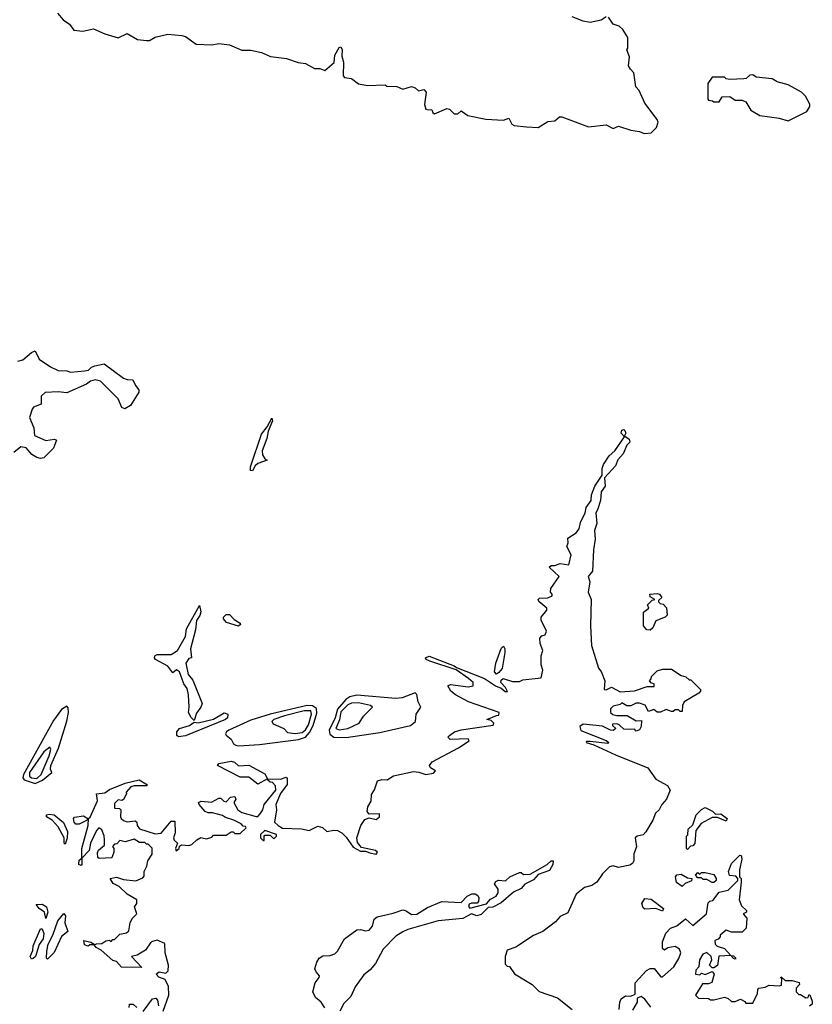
# Model space of a CAD drawing. Extents: x 2210602 to 2357277, y 510288 to 673808.
# Tile 298 of 464: x 2300518 to 2305002, y 600724 to 606295. Entities that reach past the tile are written whole.
import ezdxf

# ---------------------------------------------------------------- set-up
doc = ezdxf.new("R2010")
doc.units = 0

msp = doc.modelspace()

# ---------------------------------------------------------------- linework, layer by layer
at = {"layer": '0CON05XD'}
for points in [[(2300731.7, 606331.7), (2300763.3, 606295), (2300799.7, 606269.7), (2300825, 606236.7), (2300875, 606231.2), (2300935, 606243.8), (2301000, 606215), (2301075, 606192.5), (2301125, 606216.7), (2301183.6, 606183.6), (2301235, 606177.5), (2301251.7, 606178.3), (2301285, 606196.7), (2301355, 606213.3), (2301435, 606206.7), (2301455, 606200), (2301517, 606157), (2301605, 606153.3), (2301645, 606160), (2301705, 606153.3), (2301775, 606122.5), (2301825, 606122.5), (2301885, 606110), (2301937, 606087), (2302026.4, 606076.4), (2302093.6, 606053.6), (2302135, 606047.5), (2302185, 606020), (2302215, 606018.8), (2302245, 606007.5), (2302297.3, 606052.7), (2302300.8, 606095), (2302325, 606137.5), (2302335, 606142.5), (2302341.2, 606125), (2302339.3, 606089.3), (2302348.8, 606055), (2302347, 605977), (2302355, 605967.5), (2302395, 605962.5), (2302435, 605932.5), (2302485, 605922.5), (2302585, 605927.5), (2302595, 605920), (2302651.7, 605918.3), (2302685, 605902.5), (2302735, 605917.5), (2302755, 605910), (2302773, 605893), (2302805, 605900), (2302817.5, 605885), (2302808.8, 605815), (2302815, 605790), (2302822.5, 605787.5), (2302850, 605785), (2302855, 605770), (2302865, 605763.3), (2302935, 605792), (2302948.6, 605788.6), (2302975, 605762.5), (2302997, 605763), (2303015, 605780), (2303053.6, 605753.6), (2303155, 605732.5), (2303255, 605727.5), (2303285, 605737.5), (2303302.5, 605705), (2303315, 605697.5), (2303385, 605688.8), (2303450, 605685), (2303505, 605720), (2303545, 605722.5), (2303572.5, 605745), (2303584.1, 605745.9), (2303735, 605690), (2303835, 605700), (2303875, 605680), (2303905, 605692.5), (2303975, 605670), (2304025, 605662.5), (2304050.7, 605650.7), (2304090, 605655), (2304120, 605685), (2304130, 605715), (2304125, 605730), (2304055, 605822.5), (2304022.5, 605895), (2304002.5, 605915), (2303992.5, 605995), (2303972.5, 606015), (2303962.5, 606035), (2303967.5, 606085), (2303952.5, 606125), (2303957.5, 606135), (2303957.5, 606195), (2303929.3, 606239.3), (2303909.3, 606259.3), (2303875, 606270), (2303849.3, 606309.3)], [(2303835, 606312.5), (2303807, 606293), (2303745, 606280), (2303705, 606287.5), (2303642.3, 606312.3)], [(2304865, 605722.5), (2304970, 605775), (2304987.5, 605805), (2304987, 605817), (2304963, 605863), (2304940, 605885), (2304865, 605927.5), (2304803, 605943), (2304775, 605960), (2304685, 605970), (2304665, 605982.5), (2304648.3, 605981.7), (2304627, 605963), (2304615, 605960), (2304535, 605957.5), (2304515, 605960), (2304505, 605970), (2304435, 605970), (2304410, 605935), (2304410, 605845), (2304415, 605840), (2304437, 605837), (2304445, 605830), (2304475, 605830), (2304491.7, 605858.3), (2304535, 605860), (2304565, 605840), (2304605, 605840), (2304625, 605830), (2304653.6, 605783.6), (2304705, 605752.5), (2304815, 605737.5), (2304865, 605722.5)], [(2300507.5, 604362.5), (2300535, 604370), (2300585, 604412.5), (2300605, 604422.5), (2300627.5, 604375), (2300691.7, 604331.7), (2300735, 604311.2), (2300785, 604308.8), (2300805, 604300), (2300885, 604307.5), (2300907, 604313), (2300925, 604330), (2300943, 604337), (2300995, 604347.5), (2301105, 604267.5), (2301125, 604260), (2301158.3, 604258.3), (2301172.5, 604225), (2301191.7, 604201.7), (2301191.7, 604188.3), (2301145, 604112), (2301113.6, 604093.6), (2301095, 604100), (2301075, 604150), (2300975, 604250), (2300945, 604257.5), (2300919.3, 604250.7), (2300895, 604233.8), (2300785, 604183.3), (2300735, 604190), (2300662.5, 604185), (2300640, 604165), (2300639.3, 604120.7), (2300596.7, 604103.3), (2300589.3, 604090.7), (2300573.3, 604045), (2300597.5, 603985), (2300601.7, 603941.7), (2300665, 603913.8), (2300715, 603922.5), (2300726.7, 603916.7), (2300708.8, 603871.2), (2300655, 603816.2), (2300635, 603812.9), (2300615, 603817.5), (2300586.2, 603835), (2300555, 603872.5), (2300525, 603877.5), (2300485, 603846.7)], [(2301835, 603742.5), (2301823.8, 603743.8), (2301823.3, 603765), (2301885, 603950), (2301918.3, 603991.7), (2301945, 604040), (2301947.5, 604025), (2301923, 603967), (2301916.2, 603925), (2301890, 603855), (2301892.3, 603832.3), (2301905, 603810), (2301917.5, 603802.5), (2301865.9, 603784.1), (2301850, 603770), (2301835, 603742.5)], [(2303480.7, 602870.7), (2303467.5, 602895), (2303467.5, 602915), (2303500, 602955), (2303500, 602965), (2303455, 603002.5), (2303450, 603015), (2303458.3, 603021.7), (2303506.4, 603023.6), (2303530, 603035), (2303530, 603045), (2303520, 603055), (2303523, 603077), (2303570, 603145), (2303513, 603197), (2303525, 603206.7), (2303545, 603206.7), (2303575, 603217.5), (2303625, 603210), (2303637.5, 603267.5), (2303612.5, 603315), (2303620, 603335), (2303618.3, 603361.7), (2303665, 603392.5), (2303683.3, 603415), (2303690, 603450), (2303716.2, 603505), (2303723.3, 603535), (2303750, 603575), (2303753.3, 603606.7), (2303771.2, 603655), (2303812.2, 603717.8), (2303812.5, 603755), (2303820.9, 603779.1), (2303852.8, 603827.2), (2303884.2, 603855), (2303940, 603935), (2303921.2, 603955), (2303925, 603972.5), (2303935, 603976.7), (2303940.7, 603970.7), (2303946.2, 603955), (2303940, 603940), (2303965, 603921.2), (2303968.6, 603905), (2303953, 603887), (2303931.3, 603838.7), (2303900.8, 603805), (2303888.9, 603771.1), (2303826.9, 603703.1), (2303829.4, 603655), (2303806.8, 603623.2), (2303802.9, 603575), (2303787.3, 603522.7), (2303778, 603505), (2303782, 603445), (2303768.8, 603405), (2303773.3, 603355), (2303763.3, 603295), (2303757.5, 603175), (2303733.3, 603145), (2303743.3, 603115), (2303733.3, 603055), (2303750, 603015), (2303746.7, 602865), (2303753.3, 602755), (2303792.5, 602625), (2303807, 602607), (2303827.5, 602555), (2303823.8, 602505), (2303835, 602503.3), (2303865, 602518.8), (2303915, 602491.2), (2303995, 602497.5), (2304067, 602523), (2304107, 602523), (2304106.4, 602536.4), (2304091.7, 602541.7), (2304080, 602555), (2304090, 602565), (2304091.7, 602578.3), (2304125, 602610), (2304155, 602620), (2304205, 602620), (2304260, 602585), (2304287, 602577), (2304305, 602560), (2304315, 602560), (2304370, 602505), (2304370, 602495), (2304360, 602485), (2304277.5, 602435), (2304267.5, 602415), (2304265, 602380), (2304255, 602380), (2304245, 602390), (2304225, 602390), (2304215, 602380), (2304205, 602380), (2304175, 602392.5), (2304143, 602377), (2304125, 602376.7), (2304105, 602392.5), (2304075, 602380), (2304056.4, 602416.4), (2304025, 602427.5), (2304005, 602427.5), (2303975, 602412.5), (2303952.5, 602412.5), (2303925, 602430), (2303915, 602420), (2303875, 602410), (2303860, 602395), (2303860, 602375), (2303873, 602363), (2303895, 602357.5), (2303955, 602357.5), (2304005, 602327.5), (2304035, 602330), (2304033.3, 602295), (2304025, 602277.5), (2304005, 602270), (2303995, 602280), (2303971.7, 602278.3), (2303935, 602280), (2303910, 602305), (2303895, 602310), (2303871.7, 602308.3), (2303871.7, 602301.7), (2303890, 602285), (2303875, 602273.3), (2303860, 602275), (2303815, 602297.5), (2303705, 602308.8), (2303686.7, 602295), (2303692.7, 602272.7), (2303835, 602216.7), (2303850, 602205), (2303845, 602200), (2303745, 602210), (2303725, 602210), (2303722.5, 602205), (2303765, 602192.5), (2303887.5, 602135), (2304071.2, 602061.2), (2304117, 601997), (2304182, 601962), (2304197.5, 601935), (2304176.2, 601885), (2304150, 601855), (2304136, 601824), (2304113.8, 601805), (2304100, 601765), (2304060.5, 601699.5), (2304045, 601683.3), (2304010, 601675), (2304000, 601665), (2304007.5, 601615), (2303992.5, 601575), (2303992.5, 601535), (2303985, 601520), (2303969.3, 601510.7), (2303905, 601497.5), (2303875, 601507.5), (2303855, 601502.5), (2303815, 601462.5), (2303782.5, 601415), (2303753.9, 601396.1), (2303712.5, 601385), (2303665, 601346.7), (2303643.8, 601296.2), (2303618.3, 601241.7), (2303575, 601220), (2303549.5, 601190.5), (2303477.5, 601135), (2303425, 601112.5), (2303325, 601047.5), (2303275, 601030), (2303264, 600995), (2303265, 600950), (2303275, 600940), (2303288.3, 600938.3), (2303317, 600897), (2303417.5, 600835), (2303456.4, 600796.4), (2303560.7, 600760.7), (2303643.9, 600693.9)], [(2304085, 602840), (2304065, 602842.5), (2304046.7, 602865), (2304046.7, 602943.3), (2304077.5, 602965), (2304070, 602985), (2304095, 603010), (2304110, 603015), (2304085, 603030), (2304082.5, 603045), (2304125, 603048.8), (2304137.5, 603045), (2304150, 603025), (2304131.7, 603008.3), (2304131.7, 603001.7), (2304141.7, 602991.7), (2304158.3, 602988.3), (2304177, 602967), (2304180, 602925), (2304170, 602915), (2304117, 602893), (2304100, 602855), (2304085, 602840)], [(2301505, 602330), (2301487, 602347), (2301472.5, 602375), (2301477.5, 602405), (2301473.3, 602475), (2301465, 602510), (2301446.4, 602536.4), (2301422.5, 602605), (2301405, 602616.7), (2301385, 602600), (2301356.8, 602636.8), (2301286.7, 602675), (2301280, 602685), (2301282.5, 602695), (2301295, 602702.5), (2301375, 602704), (2301411.2, 602725), (2301456.7, 602805), (2301462.3, 602847.7), (2301535, 602980), (2301542.5, 602945), (2301536.7, 602923.3), (2301517.5, 602895), (2301513, 602843), (2301483.8, 602735), (2301490, 602685), (2301475, 602680), (2301457.5, 602655), (2301470.5, 602590.5), (2301497.7, 602557.7), (2301550, 602425), (2301543.3, 602405), (2301518.3, 602371.7), (2301505, 602330)], [(2301755, 602863.3), (2301687.5, 602885), (2301670, 602905), (2301670, 602915), (2301685, 602930), (2301705, 602930), (2301730.7, 602900.7), (2301765, 602880), (2301767, 602873), (2301755, 602863.3)], [(2301330, 600685), (2301362.5, 600775), (2301360, 600825), (2301340, 600865), (2301305, 600877.5), (2301290, 600895), (2301307, 600907), (2301345, 600900), (2301357, 600913), (2301360, 600945), (2301340, 601015), (2301338.3, 601068.3), (2301295.9, 601085.9), (2301270, 601080), (2301258, 601072), (2301229.3, 601030.7), (2301181.7, 601001.7), (2301150, 600995), (2301208.3, 600931.7), (2301093, 600933), (2301066.4, 600966.4), (2301045, 600972.5), (2300979.3, 601029.3), (2300950, 601045), (2300940, 601060), (2300915, 601060), (2300905, 601052.5), (2300885, 601060), (2300880, 601085), (2300920, 601075), (2300940, 601065), (2300940, 601060), (2300953.3, 601066.7), (2300983, 601067), (2301005, 601082.5), (2301026.7, 601086.7), (2301035, 601080), (2301045, 601090), (2301055, 601090), (2301085, 601120), (2301121.7, 601128.3), (2301135, 601140), (2301142.5, 601185), (2301155, 601210), (2301180, 601235), (2301167.5, 601275), (2301180, 601295), (2301180, 601315), (2301125, 601347.5), (2301080.5, 601390.5), (2301047, 601407), (2301030, 601435), (2301065, 601443.3), (2301105, 601430), (2301175, 601423.3), (2301215, 601440), (2301221.7, 601448.3), (2301222.5, 601475), (2301237.5, 601505), (2301242.5, 601535), (2301266.4, 601573.6), (2301267, 601607), (2301245, 601630), (2301235, 601630), (2301225, 601640), (2301195, 601640), (2301165, 601657.5), (2301115, 601642.5), (2301085, 601650), (2301068.3, 601631.7), (2301055, 601630), (2301043, 601617), (2301050, 601605), (2301050, 601585), (2301038.3, 601551.7), (2300968.3, 601548.3), (2300960, 601555), (2300958.3, 601581.7), (2300963.6, 601596.4), (2300997.5, 601625), (2300997.5, 601655), (2300996.4, 601676.4), (2300981.7, 601711.7), (2300965, 601722.5), (2300952.3, 601707.7), (2300918.8, 601635), (2300910, 601595), (2300870, 601550), (2300870, 601515), (2300865, 601510), (2300853.3, 601515), (2300855, 601540), (2300870, 601550), (2300870, 601605), (2300905.8, 601735), (2300907.5, 601775), (2300916.8, 601783.2), (2300957.5, 601875), (2300952.5, 601915), (2301000, 601920), (2301025, 601940), (2301115, 601975.7), (2301193.6, 601993.6), (2301240, 601965), (2301235, 601960), (2301165, 601960), (2301146.4, 601953.6), (2301120, 601925), (2301122.5, 601915), (2301105, 601882.5), (2301095, 601877.5), (2301075, 601880), (2301055, 601860), (2301053.3, 601833.3), (2301081.7, 601831.7), (2301090, 601825), (2301087.5, 601785), (2301092.5, 601775), (2301105, 601763.3), (2301125, 601756.7), (2301171.7, 601761.7), (2301180, 601755), (2301183.3, 601735), (2301196.4, 601716.4), (2301285, 601688), (2301318.3, 601691.7), (2301375, 601760), (2301395, 601760), (2301396.7, 601695), (2301387.5, 601665), (2301391.7, 601651.7), (2301410, 601635), (2301400, 601605), (2301403, 601593), (2301420, 601605), (2301421.7, 601618.3), (2301433, 601627), (2301475, 601623.3), (2301491.7, 601628.3), (2301520, 601655), (2301543, 601667), (2301575, 601660), (2301605, 601670), (2301615, 601680), (2301685, 601680), (2301715, 601700), (2301725, 601700), (2301735, 601690), (2301765, 601690), (2301798.3, 601721.7), (2301795, 601730), (2301781.7, 601731.7), (2301770, 601745), (2301730, 601765), (2301681.2, 601781.2), (2301665, 601792.5), (2301608, 601808), (2301585, 601806.7), (2301567.5, 601815), (2301532.5, 601855), (2301530, 601865), (2301545, 601872.5), (2301603, 601867), (2301645, 601890), (2301655, 601890), (2301673, 601873), (2301685, 601870), (2301710, 601895), (2301735, 601900), (2301740, 601885), (2301730, 601865), (2301752.5, 601825), (2301775, 601810), (2301855, 601786.7), (2301865, 601786.7), (2301878.8, 601801.2), (2301893.3, 601825), (2301900, 601855), (2301967.5, 601935), (2301965, 601960), (2301948.3, 601978.3), (2301935, 601980), (2301921.7, 601991.7), (2301920, 602000), (2301865, 601970), (2301815, 602010), (2301765, 602010), (2301637.5, 602075), (2301645, 602086.7), (2301715, 602100), (2301733.6, 602093.6), (2301755, 602073.3), (2301815, 602077.5), (2301905, 602027.5), (2301920, 602000), (2301993, 601997), (2302025, 602010), (2302031.7, 602001.7), (2302031.7, 601968.3), (2301993.8, 601916.2), (2301966.7, 601855), (2301970, 601825), (2301960, 601755), (2301980, 601735), (2302005, 601720), (2302113, 601717), (2302155, 601706.7), (2302205, 601732.5), (2302230, 601725), (2302255, 601702.5), (2302295, 601710), (2302315, 601707.5), (2302340, 601695), (2302365, 601670), (2302405, 601612.5), (2302445, 601590), (2302475, 601590), (2302498.3, 601581.7), (2302535, 601573.3), (2302542.5, 601585), (2302530, 601595), (2302451.7, 601611.7), (2302429.3, 601639.3), (2302425.6, 601665), (2302447.1, 601735), (2302471.1, 601768.9), (2302495, 601778.8), (2302535, 601768.8), (2302553.8, 601785), (2302552.5, 601802.5), (2302495, 601798.8), (2302484.2, 601815), (2302487.9, 601842.1), (2302506.6, 601873.4), (2302508.9, 601911.1), (2302525, 601936.7), (2302542.2, 601987.8), (2302566.4, 601996.4), (2302596.7, 601993.3), (2302632.7, 602017.3), (2302745, 602041.2), (2302775, 602038), (2302815, 602024), (2302858.3, 602031.7), (2302870, 602045), (2302842, 602062), (2302836.7, 602075), (2302851.2, 602095), (2303000, 602175), (2303060, 602215), (2303055, 602226.7), (2302953, 602223), (2302940, 602235), (2302950, 602245), (2302977.5, 602265), (2303015, 602276.9), (2303197, 602303), (2303200, 602315), (2303185, 602330), (2303160, 602335), (2303215, 602357.5), (2303229.3, 602360.7), (2303230, 602375), (2303056.7, 602435), (2302982.5, 602475), (2302957.5, 602495), (2302940, 602525), (2302955, 602533.3), (2303055, 602520.8), (2303082.5, 602525), (2303083.3, 602545), (2303057.4, 602567.4), (2302987, 602617), (2302837.5, 602665), (2302816.7, 602675), (2302813.8, 602685), (2302835, 602694), (2302975, 602640), (2302988.8, 602628.8), (2303147.3, 602567.3), (2303210, 602525), (2303242, 602512), (2303265, 602494), (2303277, 602493), (2303266.1, 602516.1), (2303240, 602545), (2303241.2, 602558.8), (2303253, 602567), (2303305, 602550), (2303345, 602550), (2303365, 602560), (2303468.3, 602571.7), (2303477.5, 602615), (2303467.5, 602645), (2303467.5, 602695), (2303477.5, 602725), (2303462.5, 602765), (2303460, 602795), (2303471.7, 602808.3), (2303490, 602815), (2303497.5, 602835), (2303480.7, 602870.7)], [(2303215, 602592.5), (2303203.3, 602605), (2303211.2, 602655), (2303242.3, 602737.7), (2303255, 602750), (2303262.5, 602735), (2303262.5, 602715), (2303246.4, 602623.6), (2303229.3, 602600.7), (2303215, 602592.5)], [(2302365, 602233.9), (2302555, 602261.1), (2302728.3, 602301.7), (2302756.7, 602325), (2302760, 602365), (2302786.2, 602405), (2302771.4, 602435), (2302765, 602477.5), (2302755, 602486.2), (2302681.8, 602458.2), (2302646.6, 602453.4), (2302425, 602473.7), (2302385, 602464.4), (2302362.3, 602447.7), (2302315.3, 602394.7), (2302301.7, 602345), (2302269.4, 602275), (2302272.5, 602252.5), (2302295, 602234.8), (2302365, 602233.9)], [(2300605, 601974.1), (2300647.5, 601992.5), (2300700, 602035), (2300692.5, 602055), (2300694.4, 602075), (2300737.1, 602172.9), (2300785, 602326), (2300794.5, 602375), (2300792.3, 602402.3), (2300785, 602411.2), (2300755, 602392.5), (2300709.4, 602330.6), (2300539.1, 602025), (2300536.4, 602005), (2300543.8, 601993.8), (2300605, 601974.1)], [(2301755.7, 602185.7), (2301875, 602194.1), (2302095, 602222.9), (2302135, 602236.1), (2302158, 602262), (2302178, 602302), (2302198.6, 602371.4), (2302197.3, 602397.3), (2302175, 602413.5), (2302145, 602414), (2301935, 602366.5), (2301825, 602332), (2301700.8, 602275), (2301687.5, 602265), (2301682, 602255), (2301685, 602247.5), (2301713.3, 602225), (2301727.7, 602197.7), (2301739.7, 602189.7), (2301755.7, 602185.7)], [(2302325, 602276.4), (2302375, 602284.6), (2302437.5, 602315), (2302463.3, 602355), (2302513.3, 602405), (2302502.5, 602415), (2302435, 602429.4), (2302395, 602428.6), (2302375, 602418.6), (2302335, 602378.7), (2302327.4, 602332.6), (2302306.9, 602285), (2302325, 602276.4)], [(2301416.4, 602236.4), (2301406.7, 602245), (2301406.2, 602265), (2301422.5, 602285), (2301477.7, 602302.3), (2301505, 602320), (2301526.7, 602316.7), (2301615, 602337.5), (2301675, 602374), (2301696.2, 602365), (2301694, 602345), (2301681.2, 602335), (2301455, 602242.5), (2301416.4, 602236.4)], [(2302075.6, 602255.6), (2302115, 602260.9), (2302135, 602277.2), (2302152.2, 602305), (2302168.5, 602365), (2302165, 602385.2), (2302127.5, 602385), (2302015, 602356.3), (2301956.2, 602335), (2301943.8, 602325), (2301951.7, 602311.7), (2302012.5, 602285), (2302032.7, 602262.7), (2302075.6, 602255.6)], [(2300615, 602001.6), (2300639.4, 602025), (2300685, 602130), (2300694.2, 602165), (2300688.6, 602178.6), (2300655, 602152.5), (2300572.5, 602035), (2300573, 602015), (2300584.2, 602005), (2300615, 602001.6)], [(2300775, 601630), (2300770, 601635), (2300770, 601665), (2300735, 601727.5), (2300702.5, 601765), (2300670, 601785), (2300670, 601795), (2300685, 601800), (2300712.5, 601795), (2300765, 601752.5), (2300787.7, 601702.3), (2300786.1, 601663.9), (2300775, 601630)], [(2304295, 601600), (2304290, 601605), (2304290, 601675), (2304297, 601683), (2304300, 601715), (2304325, 601740), (2304344.2, 601795.8), (2304375, 601826.7), (2304395, 601837.5), (2304437, 601817), (2304455, 601800), (2304485, 601802.5), (2304520, 601775), (2304515, 601760), (2304465, 601780), (2304435, 601780), (2304373.6, 601746.4), (2304343, 601707), (2304337, 601633), (2304325, 601620), (2304311.7, 601618.3), (2304295, 601600)], [(2300855, 601743.3), (2300835, 601743.3), (2300826.2, 601755), (2300822, 601775), (2300828, 601782), (2300879.7, 601789.7), (2300902.5, 601775), (2300900, 601765), (2300855, 601743.3)], [(2301900, 601650), (2301900, 601675), (2301905, 601680), (2301935, 601680), (2301955, 601660), (2301970, 601675), (2301970, 601685), (2301905, 601707.5), (2301880, 601685), (2301880, 601665), (2301895, 601650), (2301900, 601650)], [(2302245, 600703.3), (2302224, 600735), (2302191.5, 600761.5), (2302176, 600795), (2302189.2, 600845), (2302212, 600875), (2302213.8, 600885), (2302195, 600906.7), (2302188, 600925), (2302198.3, 600961.7), (2302212.5, 600985), (2302232.5, 600997.5), (2302275, 601000), (2302300.3, 601009.7), (2302316.2, 601025), (2302355.8, 601094.2), (2302424.3, 601145.7), (2302445, 601148), (2302475, 601140), (2302495, 601143.8), (2302513.8, 601165), (2302523.9, 601206.1), (2302540.5, 601219.5), (2302630.7, 601239.3), (2302685, 601258), (2302705, 601253.1), (2302735, 601231.8), (2302765, 601233.8), (2302825, 601271.4), (2302905, 601306), (2303015, 601300), (2303050, 601335), (2303075, 601348), (2303095, 601348.6), (2303109.3, 601339.3), (2303115.5, 601325.5), (2303114.1, 601305.9), (2303105, 601296.7), (2303073.9, 601296.1), (2303060, 601290), (2303057, 601277), (2303065, 601267.5), (2303158.3, 601291.7), (2303180.8, 601319.2), (2303214.2, 601335), (2303224.4, 601355), (2303224.2, 601375), (2303203.3, 601405), (2303210.6, 601419.4), (2303226.2, 601426.2), (2303267, 601423), (2303290, 601445), (2303345, 601470), (2303355, 601470), (2303368.3, 601458.3), (2303405, 601460), (2303501.2, 601515), (2303525, 601535.7), (2303536.1, 601536.1), (2303534.2, 601515), (2303515, 601481.4), (2303450.8, 601459.2), (2303425, 601427.5), (2303375.5, 601404.5), (2303355, 601380), (2303310.9, 601359.1), (2303241.1, 601298.9), (2303195, 601272.9), (2303168.8, 601271.2), (2303127.9, 601232.1), (2303104.5, 601224.5), (2303073.9, 601236.1), (2303025, 601209.4), (2302885, 601196), (2302712.7, 601147.3), (2302685, 601133.8), (2302645, 601110), (2302575, 601036.7), (2302531.2, 600955), (2302501.2, 600918.8), (2302465, 600890), (2302415, 600822.5), (2302391.9, 600768.1), (2302350.9, 600729.1), (2302329.3, 600685)], [(2303910, 600695), (2303912.5, 600735), (2303920, 600755), (2303945, 600772.5), (2303975, 600770), (2303998.8, 600781.2), (2303998.8, 600845), (2304064.3, 600915.7), (2304085, 600926), (2304106.2, 600926.2), (2304145, 600880), (2304155, 600880), (2304217.5, 600935), (2304246.7, 600983.3), (2304257.5, 601015), (2304250, 601035), (2304225, 601050), (2304185, 601042.5), (2304165, 601030), (2304155, 601040), (2304153.6, 601076.4), (2304173.9, 601126.1), (2304200, 601155), (2304235, 601167.5), (2304285, 601207.5), (2304325, 601170), (2304402.5, 601235), (2304411.7, 601298.3), (2304421.7, 601308.3), (2304438.3, 601311.7), (2304475, 601357.5), (2304525, 601370), (2304580, 601425), (2304580, 601435), (2304568.3, 601448.3), (2304532.5, 601452.5), (2304527.5, 601475), (2304545, 601520), (2304591.7, 601568.3), (2304600, 601565), (2304602.5, 601545), (2304590, 601485), (2304590, 601445), (2304600, 601435), (2304600, 601415), (2304587.5, 601315), (2304601.7, 601281.7), (2304630, 601255), (2304630, 601245), (2304610, 601235), (2304631.7, 601211.7), (2304627.5, 601155), (2304605, 601132.5), (2304545, 601132.5), (2304515, 601142.5), (2304480, 601115), (2304480, 601105), (2304468.3, 601091.7), (2304450, 601085), (2304452.5, 601065), (2304463.6, 601053.6), (2304505, 601040), (2304540, 601000), (2304555, 600997.5), (2304570, 600985), (2304565, 600980), (2304555, 600982.5), (2304540, 601000), (2304473, 600997), (2304466.1, 600943.9), (2304445, 600930), (2304435, 600930), (2304420, 600945), (2304432.5, 600975), (2304430, 600995), (2304405, 601017.5), (2304382.3, 601007.7), (2304363.8, 600975), (2304360, 600935), (2304343.3, 600916.7), (2304340, 600895), (2304365, 600890), (2304375, 600900), (2304395, 600892.5), (2304435, 600910), (2304446.4, 600893.6), (2304433, 600847), (2304415, 600840), (2304380.7, 600839.3), (2304340, 600775), (2304358.3, 600758.3), (2304415, 600757.5), (2304425, 600750), (2304445, 600750), (2304505, 600763.3), (2304526.1, 600756.1), (2304545, 600740), (2304565, 600740), (2304595, 600752.5), (2304619.3, 600739.3), (2304625, 600730), (2304665, 600730), (2304692.5, 600785), (2304693, 600807), (2304700, 600815), (2304735, 600820), (2304757, 600833), (2304815, 600827.5), (2304828.3, 600831.7), (2304830, 600870), (2304823, 600873), (2304825, 600880), (2304848.3, 600858.3), (2304888.3, 600858.3), (2304927, 600847), (2304930, 600835), (2304910, 600815), (2304910, 600795), (2304925, 600780), (2304935, 600780), (2304965, 600760), (2304978.3, 600761.7), (2304981.7, 600778.3), (2304988.3, 600778.3), (2305001.7, 600741.7), (2305000, 600725), (2304985, 600712.5)], [(2304445, 601412.5), (2304435, 601412.5), (2304405, 601430), (2304385, 601430), (2304375, 601440), (2304355, 601440), (2304340, 601455), (2304355, 601470), (2304365, 601460), (2304375, 601470), (2304395, 601470), (2304445, 601457.5), (2304457.5, 601435), (2304457.5, 601425), (2304445, 601412.5)], [(2304265, 601390), (2304233, 601413), (2304227.5, 601445), (2304235, 601456.7), (2304259.3, 601459.3), (2304295, 601440), (2304320, 601435), (2304318.3, 601421.7), (2304281.7, 601408.3), (2304265, 601390)], [(2304155, 601250), (2304116.7, 601266.7), (2304055, 601262.5), (2304045, 601270), (2304037.5, 601295), (2304055, 601322.5), (2304089.5, 601319.5), (2304160, 601265), (2304155, 601250)], [(2300665, 601210), (2300657.5, 601245), (2300627.5, 601265), (2300611.7, 601288.3), (2300645, 601290), (2300668.8, 601275), (2300676.7, 601245), (2300665, 601210)], [(2300675, 600980), (2300670, 600985), (2300671.2, 601025), (2300678.8, 601065), (2300705.8, 601114.2), (2300734.3, 601195.7), (2300767.5, 601237.5), (2300777.5, 601225), (2300773.9, 601183.9), (2300790, 601135), (2300755, 601107.5), (2300712.3, 601017.7), (2300675, 600980)], [(2300585, 600980), (2300577.5, 600995), (2300591.7, 601028.3), (2300593.3, 601055), (2300635, 601150), (2300645, 601150), (2300653.6, 601123.6), (2300651.2, 601095), (2300628.3, 601061.7), (2300606.7, 600995), (2300595, 600982.5), (2300585, 600980)], [(2301216.4, 600683.6), (2301270, 600755), (2301288.3, 600758.3), (2301297, 600747), (2301302.5, 600715)], [(2304087.7, 600707.7), (2304055, 600752.5), (2304033, 600767), (2304011.7, 600758.3), (2304010, 600735), (2303985, 600690)], [(2301137.5, 600705), (2301140, 600725), (2301160, 600725), (2301180, 600705)]]:
    msp.add_lwpolyline(points, dxfattribs=at)

doc.saveas('drawing.dxf')
